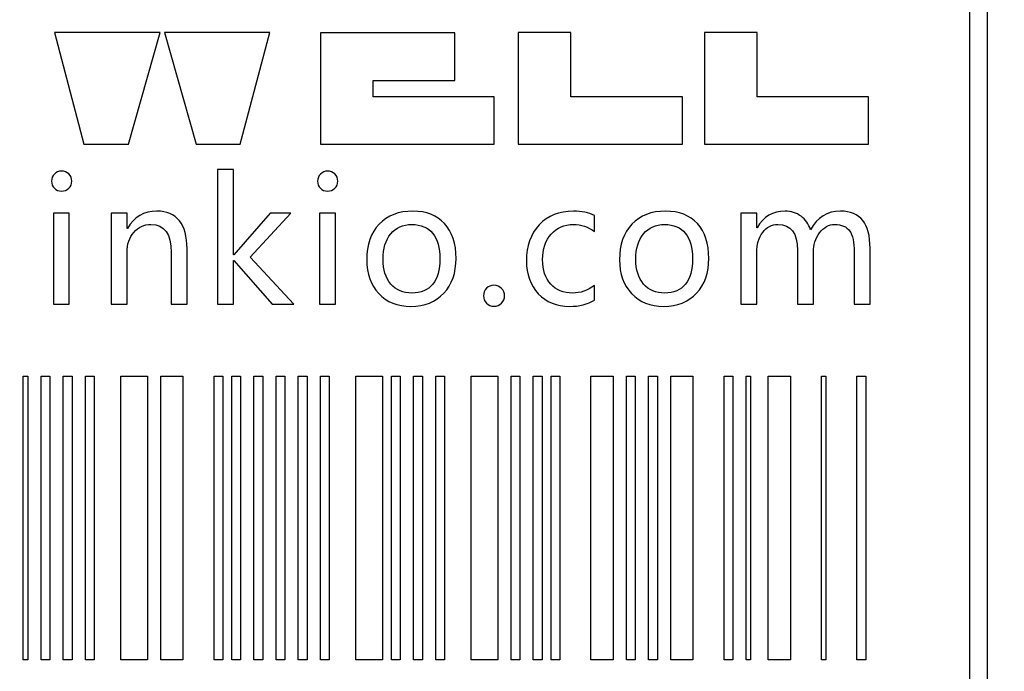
# Model space of a CAD drawing. Header units: millimetres. Extents: x -1114 to 1396, y -630 to 631.
# Tile 260 of 656: x -937.55 to -929.46, y 546.2 to 551.56. Entities that reach past the tile are written whole.
import ezdxf

# ---------------------------------------------------------------- set-up
doc = ezdxf.new("R2010")
doc.units = ezdxf.units.MM
doc.header["$MEASUREMENT"] = 0

msp = doc.modelspace()

# ---------------------------------------------------------------- linework, layer by layer
at = {"lineweight": 18}
msp.add_open_spline([(1038.9843, -629.7647), (1038.9843, -629.7647), (-1111.4882, -629.7647), (-1111.4882, -629.7647), (-1111.4882, -629.7647), (-1111.4882, -629.7647), (-1111.4882, 630.7883), (-1111.4882, 630.7883), (-1111.4882, 630.7883), (-1111.4882, 630.7883), (1038.9843, 630.7883), (1038.9843, 630.7883)], degree=3, knots=[0, 0, 0, 0, 0.333333, 0.333333, 0.333333, 0.333333, 0.666667, 0.666667, 0.666667, 0.666667, 1, 1, 1, 1], dxfattribs=at)
for points, knots in [([(-929.6562, 544.5556), (-929.6562, 544.5556), (-929.7447, 544.6286), (-929.7447, 544.6286), (-929.7447, 544.6286), (-929.7447, 544.6286), (-929.7447, 554.6449), (-929.7447, 554.6449), (-929.7447, 554.6449), (-929.7447, 554.6449), (-929.597, 554.6449), (-929.597, 554.6449), (-929.597, 554.6449), (-929.597, 554.6449), (-929.597, 544.6286), (-929.597, 544.6286), (-929.597, 544.6286), (-929.597, 544.6286), (-929.6562, 544.5556), (-929.6562, 544.5556)], [0, 0, 0, 0, 0.2, 0.2, 0.2, 0.2, 0.4, 0.4, 0.4, 0.4, 0.6, 0.6, 0.6, 0.6, 0.8, 0.8, 0.8, 0.8, 1, 1, 1, 1]), ([(-937.2852, 550.2288), (-937.2852, 550.2524), (-937.2774, 550.272), (-937.2617, 550.288), (-937.2617, 550.288), (-937.246, 550.3041), (-937.2263, 550.3119), (-937.2031, 550.3119), (-937.2031, 550.3119), (-937.1796, 550.3119), (-937.1599, 550.3041), (-937.1436, 550.2884), (-937.1436, 550.2884), (-937.1272, 550.2726), (-937.1193, 550.2527), (-937.1193, 550.2288), (-937.1193, 550.2288), (-937.1193, 550.2055), (-937.1272, 550.1859), (-937.1436, 550.1705), (-937.1436, 550.1705), (-937.1599, 550.1548), (-937.1796, 550.147), (-937.2031, 550.147), (-937.2031, 550.147), (-937.2267, 550.147), (-937.2464, 550.1548), (-937.262, 550.1705), (-937.262, 550.1705), (-937.2774, 550.1859), (-937.2852, 550.2055), (-937.2852, 550.2288)], [0, 0, 0, 0, 0.125, 0.125, 0.125, 0.125, 0.25, 0.25, 0.25, 0.25, 0.375, 0.375, 0.375, 0.375, 0.5, 0.5, 0.5, 0.5, 0.625, 0.625, 0.625, 0.625, 0.75, 0.75, 0.75, 0.75, 0.875, 0.875, 0.875, 0.875, 1, 1, 1, 1]), ([(-935.2945, 549.2178), (-935.2945, 549.2178), (-935.4725, 549.2178), (-935.4725, 549.2178), (-935.4725, 549.2178), (-935.4725, 549.2178), (-935.7881, 549.5782), (-935.7881, 549.5782), (-935.7881, 549.5782), (-935.7881, 549.5782), (-935.7907, 549.5782), (-935.7907, 549.5782), (-935.7907, 549.5782), (-935.7907, 549.5782), (-935.7907, 549.2178), (-935.7907, 549.2178), (-935.7907, 549.2178), (-935.7907, 549.2178), (-935.9216, 549.2178), (-935.9216, 549.2178), (-935.9216, 549.2178), (-935.9216, 549.2178), (-935.9216, 550.3242), (-935.9216, 550.3242), (-935.9216, 550.3242), (-935.9216, 550.3242), (-935.7907, 550.3242), (-935.7907, 550.3242), (-935.7907, 550.3242), (-935.7907, 550.3242), (-935.7907, 549.6227), (-935.7907, 549.6227), (-935.7907, 549.6227), (-935.7907, 549.6227), (-935.7881, 549.6227), (-935.7881, 549.6227), (-935.7881, 549.6227), (-935.7881, 549.6227), (-935.4886, 549.9654), (-935.4886, 549.9654), (-935.4886, 549.9654), (-935.4886, 549.9654), (-935.3203, 549.9654), (-935.3203, 549.9654), (-935.3203, 549.9654), (-935.3203, 549.9654), (-935.6542, 549.6056), (-935.6542, 549.6056), (-935.6542, 549.6056), (-935.6542, 549.6056), (-935.2945, 549.2178), (-935.2945, 549.2178)], [0, 0, 0, 0, 0.076923, 0.076923, 0.076923, 0.076923, 0.153846, 0.153846, 0.153846, 0.153846, 0.230769, 0.230769, 0.230769, 0.230769, 0.307692, 0.307692, 0.307692, 0.307692, 0.384615, 0.384615, 0.384615, 0.384615, 0.461538, 0.461538, 0.461538, 0.461538, 0.538462, 0.538462, 0.538462, 0.538462, 0.615385, 0.615385, 0.615385, 0.615385, 0.692308, 0.692308, 0.692308, 0.692308, 0.769231, 0.769231, 0.769231, 0.769231, 0.846154, 0.846154, 0.846154, 0.846154, 0.923077, 0.923077, 0.923077, 0.923077, 1, 1, 1, 1]), ([(-935.0996, 550.2288), (-935.0996, 550.2524), (-935.0918, 550.272), (-935.076, 550.288), (-935.076, 550.288), (-935.0604, 550.3041), (-935.0411, 550.3119), (-935.0179, 550.3119), (-935.0179, 550.3119), (-934.9943, 550.3119), (-934.9742, 550.3041), (-934.9579, 550.2884), (-934.9579, 550.2884), (-934.9416, 550.2726), (-934.9337, 550.2527), (-934.9337, 550.2288), (-934.9337, 550.2288), (-934.9337, 550.2055), (-934.9416, 550.1859), (-934.9579, 550.1705), (-934.9579, 550.1705), (-934.9742, 550.1548), (-934.9943, 550.147), (-935.0179, 550.147), (-935.0179, 550.147), (-935.0414, 550.147), (-935.061, 550.1548), (-935.0764, 550.1705), (-935.0764, 550.1705), (-935.0921, 550.1859), (-935.0996, 550.2055), (-935.0996, 550.2288)], [0, 0, 0, 0, 0.125, 0.125, 0.125, 0.125, 0.25, 0.25, 0.25, 0.25, 0.375, 0.375, 0.375, 0.375, 0.5, 0.5, 0.5, 0.5, 0.625, 0.625, 0.625, 0.625, 0.75, 0.75, 0.75, 0.75, 0.875, 0.875, 0.875, 0.875, 1, 1, 1, 1]), ([(-937.2699, 549.9653), (-937.2699, 549.9653), (-937.1393, 549.9653), (-937.1393, 549.9653), (-937.1393, 549.9653), (-937.1393, 549.9653), (-937.1393, 549.2176), (-937.1393, 549.2176), (-937.1393, 549.2176), (-937.1393, 549.2176), (-937.2699, 549.2176), (-937.2699, 549.2176), (-937.2699, 549.2176), (-937.2699, 549.2176), (-937.2699, 549.9653), (-937.2699, 549.9653)], [0, 0, 0, 0, 0.25, 0.25, 0.25, 0.25, 0.5, 0.5, 0.5, 0.5, 0.75, 0.75, 0.75, 0.75, 1, 1, 1, 1]), ([(-936.1721, 549.2178), (-936.1721, 549.2178), (-936.3021, 549.2178), (-936.3021, 549.2178), (-936.3021, 549.2178), (-936.3021, 549.2178), (-936.3021, 549.6429), (-936.3021, 549.6429), (-936.3021, 549.6429), (-936.3021, 549.7965), (-936.3574, 549.8734), (-936.4683, 549.8734), (-936.4683, 549.8734), (-936.5256, 549.8734), (-936.5727, 549.8518), (-936.6097, 549.8086), (-936.6097, 549.8086), (-936.6467, 549.7654), (-936.665, 549.7104), (-936.665, 549.6443), (-936.665, 549.6443), (-936.665, 549.6443), (-936.665, 549.2178), (-936.665, 549.2178), (-936.665, 549.2178), (-936.665, 549.2178), (-936.7957, 549.2178), (-936.7957, 549.2178), (-936.7957, 549.2178), (-936.7957, 549.2178), (-936.7957, 549.9654), (-936.7957, 549.9654), (-936.7957, 549.9654), (-936.7957, 549.9654), (-936.665, 549.9654), (-936.665, 549.9654), (-936.665, 549.9654), (-936.665, 549.9654), (-936.665, 549.8417), (-936.665, 549.8417), (-936.665, 549.8417), (-936.665, 549.8417), (-936.6624, 549.8417), (-936.6624, 549.8417), (-936.6624, 549.8417), (-936.6068, 549.9356), (-936.5262, 549.9827), (-936.4202, 549.9827), (-936.4202, 549.9827), (-936.339, 549.9827), (-936.2778, 549.9566), (-936.2352, 549.9042), (-936.2352, 549.9042), (-936.193, 549.8515), (-936.1721, 549.7753), (-936.1721, 549.6748), (-936.1721, 549.6748), (-936.1721, 549.6748), (-936.1721, 549.2178), (-936.1721, 549.2178)], [0, 0, 0, 0, 0.066667, 0.066667, 0.066667, 0.066667, 0.133333, 0.133333, 0.133333, 0.133333, 0.2, 0.2, 0.2, 0.2, 0.266667, 0.266667, 0.266667, 0.266667, 0.333333, 0.333333, 0.333333, 0.333333, 0.4, 0.4, 0.4, 0.4, 0.466667, 0.466667, 0.466667, 0.466667, 0.533333, 0.533333, 0.533333, 0.533333, 0.6, 0.6, 0.6, 0.6, 0.666667, 0.666667, 0.666667, 0.666667, 0.733333, 0.733333, 0.733333, 0.733333, 0.8, 0.8, 0.8, 0.8, 0.866667, 0.866667, 0.866667, 0.866667, 0.933333, 0.933333, 0.933333, 0.933333, 1, 1, 1, 1]), ([(-935.0843, 549.9653), (-935.0843, 549.9653), (-934.9536, 549.9653), (-934.9536, 549.9653), (-934.9536, 549.9653), (-934.9536, 549.9653), (-934.9536, 549.2176), (-934.9536, 549.2176), (-934.9536, 549.2176), (-934.9536, 549.2176), (-935.0843, 549.2176), (-935.0843, 549.2176), (-935.0843, 549.2176), (-935.0843, 549.2176), (-935.0843, 549.9653), (-935.0843, 549.9653)], [0, 0, 0, 0, 0.25, 0.25, 0.25, 0.25, 0.5, 0.5, 0.5, 0.5, 0.75, 0.75, 0.75, 0.75, 1, 1, 1, 1]), ([(-934.6961, 549.5836), (-934.6961, 549.707), (-934.6621, 549.8045), (-934.594, 549.8758), (-934.594, 549.8758), (-934.5259, 549.9472), (-934.4336, 549.9829), (-934.317, 549.9829), (-934.317, 549.9829), (-934.2064, 549.9829), (-934.1197, 549.9485), (-934.0568, 549.8801), (-934.0568, 549.8801), (-933.9939, 549.8111), (-933.9626, 549.7161), (-933.9626, 549.5947), (-933.9626, 549.5947), (-933.9626, 549.4768), (-933.9959, 549.3816), (-934.0631, 549.3093), (-934.0631, 549.3093), (-934.1301, 549.2365), (-934.2201, 549.2002), (-934.3331, 549.2002), (-934.3331, 549.2002), (-934.4434, 549.2002), (-934.5315, 549.2356), (-934.5972, 549.3057), (-934.5972, 549.3057), (-934.663, 549.376), (-934.6961, 549.4687), (-934.6961, 549.5836)], [0, 0, 0, 0, 0.125, 0.125, 0.125, 0.125, 0.25, 0.25, 0.25, 0.25, 0.375, 0.375, 0.375, 0.375, 0.5, 0.5, 0.5, 0.5, 0.625, 0.625, 0.625, 0.625, 0.75, 0.75, 0.75, 0.75, 0.875, 0.875, 0.875, 0.875, 1, 1, 1, 1]), ([(-932.826, 549.2516), (-932.8823, 549.2176), (-932.9503, 549.2002), (-933.0302, 549.2002), (-933.0302, 549.2002), (-933.1367, 549.2002), (-933.2224, 549.2349), (-933.2875, 549.3044), (-933.2875, 549.3044), (-933.3524, 549.3738), (-933.3848, 549.4634), (-933.3848, 549.5741), (-933.3848, 549.5741), (-933.3848, 549.6965), (-933.3501, 549.7954), (-933.28, 549.8703), (-933.28, 549.8703), (-933.2096, 549.9452), (-933.116, 549.9829), (-932.9989, 549.9829), (-932.9989, 549.9829), (-932.931, 549.9829), (-932.8734, 549.9709), (-932.8253, 549.9465), (-932.8253, 549.9465), (-932.8253, 549.9465), (-932.8253, 549.8153), (-932.8253, 549.8153), (-932.8253, 549.8153), (-932.8774, 549.8539), (-932.935, 549.8732), (-932.9989, 549.8732), (-932.9989, 549.8732), (-933.0735, 549.8732), (-933.1343, 549.8471), (-933.1811, 549.7947), (-933.1811, 549.7947), (-933.228, 549.7423), (-933.2515, 549.6723), (-933.2515, 549.5849), (-933.2515, 549.5849), (-933.2515, 549.4987), (-933.2293, 549.4314), (-933.1851, 549.3829), (-933.1851, 549.3829), (-933.1409, 549.3338), (-933.0813, 549.3095), (-933.006, 549.3095), (-933.006, 549.3095), (-932.9425, 549.3095), (-932.8823, 549.3309), (-932.826, 549.3734), (-932.826, 549.3734), (-932.826, 549.3734), (-932.826, 549.2516), (-932.826, 549.2516)], [0, 0, 0, 0, 0.071429, 0.071429, 0.071429, 0.071429, 0.142857, 0.142857, 0.142857, 0.142857, 0.214286, 0.214286, 0.214286, 0.214286, 0.285714, 0.285714, 0.285714, 0.285714, 0.357143, 0.357143, 0.357143, 0.357143, 0.428571, 0.428571, 0.428571, 0.428571, 0.5, 0.5, 0.5, 0.5, 0.571429, 0.571429, 0.571429, 0.571429, 0.642857, 0.642857, 0.642857, 0.642857, 0.714286, 0.714286, 0.714286, 0.714286, 0.785714, 0.785714, 0.785714, 0.785714, 0.857143, 0.857143, 0.857143, 0.857143, 0.928571, 0.928571, 0.928571, 0.928571, 1, 1, 1, 1]), ([(-932.6201, 549.5836), (-932.6201, 549.707), (-932.586, 549.8045), (-932.5179, 549.8758), (-932.5179, 549.8758), (-932.4498, 549.9472), (-932.3575, 549.9829), (-932.241, 549.9829), (-932.241, 549.9829), (-932.1304, 549.9829), (-932.0436, 549.9485), (-931.9808, 549.8801), (-931.9808, 549.8801), (-931.9179, 549.8111), (-931.8865, 549.7161), (-931.8865, 549.5947), (-931.8865, 549.5947), (-931.8865, 549.4768), (-931.9199, 549.3816), (-931.987, 549.3093), (-931.987, 549.3093), (-932.0541, 549.2365), (-932.1441, 549.2002), (-932.257, 549.2002), (-932.257, 549.2002), (-932.3673, 549.2002), (-932.4554, 549.2356), (-932.5212, 549.3057), (-932.5212, 549.3057), (-932.587, 549.376), (-932.6201, 549.4687), (-932.6201, 549.5836)], [0, 0, 0, 0, 0.125, 0.125, 0.125, 0.125, 0.25, 0.25, 0.25, 0.25, 0.375, 0.375, 0.375, 0.375, 0.5, 0.5, 0.5, 0.5, 0.625, 0.625, 0.625, 0.625, 0.75, 0.75, 0.75, 0.75, 0.875, 0.875, 0.875, 0.875, 1, 1, 1, 1]), ([(-930.5618, 549.2178), (-930.5618, 549.2178), (-930.6924, 549.2178), (-930.6924, 549.2178), (-930.6924, 549.2178), (-930.6924, 549.2178), (-930.6924, 549.6472), (-930.6924, 549.6472), (-930.6924, 549.6472), (-930.6924, 549.7281), (-930.7048, 549.786), (-930.73, 549.8211), (-930.73, 549.8211), (-930.7546, 549.8557), (-930.7959, 549.8734), (-930.8527, 549.8734), (-930.8527, 549.8734), (-930.9009, 549.8734), (-930.9418, 549.8509), (-930.9762, 549.805), (-930.9762, 549.805), (-931.0102, 549.7599), (-931.0276, 549.7058), (-931.0276, 549.6436), (-931.0276, 549.6436), (-931.0276, 549.6436), (-931.0276, 549.2178), (-931.0276, 549.2178), (-931.0276, 549.2178), (-931.0276, 549.2178), (-931.1582, 549.2178), (-931.1582, 549.2178), (-931.1582, 549.2178), (-931.1582, 549.2178), (-931.1582, 549.6607), (-931.1582, 549.6607), (-931.1582, 549.6607), (-931.1582, 549.8024), (-931.2122, 549.8734), (-931.3202, 549.8734), (-931.3202, 549.8734), (-931.3699, 549.8734), (-931.4112, 549.8518), (-931.444, 549.8086), (-931.444, 549.8086), (-931.4767, 549.7654), (-931.4931, 549.7101), (-931.4931, 549.6429), (-931.4931, 549.6429), (-931.4931, 549.6429), (-931.4931, 549.2178), (-931.4931, 549.2178), (-931.4931, 549.2178), (-931.4931, 549.2178), (-931.6236, 549.2178), (-931.6236, 549.2178), (-931.6236, 549.2178), (-931.6236, 549.2178), (-931.6236, 549.9654), (-931.6236, 549.9654), (-931.6236, 549.9654), (-931.6236, 549.9654), (-931.4931, 549.9654), (-931.4931, 549.9654), (-931.4931, 549.9654), (-931.4931, 549.9654), (-931.4931, 549.8469), (-931.4931, 549.8469), (-931.4931, 549.8469), (-931.4931, 549.8469), (-931.4901, 549.8469), (-931.4901, 549.8469), (-931.4901, 549.8469), (-931.4378, 549.9375), (-931.3611, 549.9827), (-931.26, 549.9827), (-931.26, 549.9827), (-931.2109, 549.9827), (-931.1674, 549.969), (-931.1293, 549.9415), (-931.1293, 549.9415), (-931.0918, 549.914), (-931.0655, 549.877), (-931.0508, 549.8302), (-931.0508, 549.8302), (-930.9962, 549.932), (-930.9144, 549.9827), (-930.8053, 549.9827), (-930.8053, 549.9827), (-930.6429, 549.9827), (-930.5618, 549.8816), (-930.5618, 549.6787), (-930.5618, 549.6787), (-930.5618, 549.6787), (-930.5618, 549.2178), (-930.5618, 549.2178)], [0, 0, 0, 0, 0.041667, 0.041667, 0.041667, 0.041667, 0.083333, 0.083333, 0.083333, 0.083333, 0.125, 0.125, 0.125, 0.125, 0.166667, 0.166667, 0.166667, 0.166667, 0.208333, 0.208333, 0.208333, 0.208333, 0.25, 0.25, 0.25, 0.25, 0.291667, 0.291667, 0.291667, 0.291667, 0.333333, 0.333333, 0.333333, 0.333333, 0.375, 0.375, 0.375, 0.375, 0.416667, 0.416667, 0.416667, 0.416667, 0.458333, 0.458333, 0.458333, 0.458333, 0.5, 0.5, 0.5, 0.5, 0.541667, 0.541667, 0.541667, 0.541667, 0.583333, 0.583333, 0.583333, 0.583333, 0.625, 0.625, 0.625, 0.625, 0.666667, 0.666667, 0.666667, 0.666667, 0.708333, 0.708333, 0.708333, 0.708333, 0.75, 0.75, 0.75, 0.75, 0.791667, 0.791667, 0.791667, 0.791667, 0.833333, 0.833333, 0.833333, 0.833333, 0.875, 0.875, 0.875, 0.875, 0.916667, 0.916667, 0.916667, 0.916667, 0.958333, 0.958333, 0.958333, 0.958333, 1, 1, 1, 1]), ([(-934.5625, 549.5875), (-934.5625, 549.5013), (-934.5413, 549.4336), (-934.4984, 549.3842), (-934.4984, 549.3842), (-934.4552, 549.3344), (-934.3976, 549.3095), (-934.3252, 549.3095), (-934.3252, 549.3095), (-934.2506, 549.3095), (-934.1936, 549.3341), (-934.1544, 549.3826), (-934.1544, 549.3826), (-934.1154, 549.4306), (-934.0957, 549.5004), (-934.0957, 549.5907), (-934.0957, 549.5907), (-934.0957, 549.6821), (-934.1154, 549.7515), (-934.1544, 549.8006), (-934.1544, 549.8006), (-934.1936, 549.849), (-934.2506, 549.8735), (-934.3252, 549.8735), (-934.3252, 549.8735), (-934.3986, 549.8735), (-934.4565, 549.8477), (-934.4991, 549.797), (-934.4991, 549.797), (-934.5416, 549.7459), (-934.5625, 549.6762), (-934.5625, 549.5875)], [0, 0, 0, 0, 0.125, 0.125, 0.125, 0.125, 0.25, 0.25, 0.25, 0.25, 0.375, 0.375, 0.375, 0.375, 0.5, 0.5, 0.5, 0.5, 0.625, 0.625, 0.625, 0.625, 0.75, 0.75, 0.75, 0.75, 0.875, 0.875, 0.875, 0.875, 1, 1, 1, 1]), ([(-932.4865, 549.5875), (-932.4865, 549.5013), (-932.4652, 549.4336), (-932.4224, 549.3842), (-932.4224, 549.3842), (-932.3791, 549.3344), (-932.3215, 549.3095), (-932.2492, 549.3095), (-932.2492, 549.3095), (-932.1745, 549.3095), (-932.1175, 549.3341), (-932.0783, 549.3826), (-932.0783, 549.3826), (-932.0393, 549.4306), (-932.0197, 549.5004), (-932.0197, 549.5907), (-932.0197, 549.5907), (-932.0197, 549.6821), (-932.0393, 549.7515), (-932.0783, 549.8006), (-932.0783, 549.8006), (-932.1175, 549.849), (-932.1745, 549.8735), (-932.2492, 549.8735), (-932.2492, 549.8735), (-932.3225, 549.8735), (-932.3804, 549.8477), (-932.423, 549.797), (-932.423, 549.797), (-932.4655, 549.7459), (-932.4865, 549.6762), (-932.4865, 549.5875)], [0, 0, 0, 0, 0.125, 0.125, 0.125, 0.125, 0.25, 0.25, 0.25, 0.25, 0.375, 0.375, 0.375, 0.375, 0.5, 0.5, 0.5, 0.5, 0.625, 0.625, 0.625, 0.625, 0.75, 0.75, 0.75, 0.75, 0.875, 0.875, 0.875, 0.875, 1, 1, 1, 1]), ([(-933.7372, 549.2875), (-933.7372, 549.3117), (-933.729, 549.3323), (-933.7127, 549.349), (-933.7127, 549.349), (-933.6963, 549.3657), (-933.6757, 549.3739), (-933.6511, 549.3739), (-933.6511, 549.3739), (-933.6262, 549.3739), (-933.6056, 549.3653), (-933.5889, 549.3486), (-933.5889, 549.3486), (-933.5726, 549.3316), (-933.5643, 549.3113), (-933.5643, 549.2875), (-933.5643, 549.2875), (-933.5643, 549.2642), (-933.5726, 549.2439), (-933.5889, 549.2269), (-933.5889, 549.2269), (-933.6056, 549.2102), (-933.6266, 549.2016), (-933.6517, 549.2016), (-933.6517, 549.2016), (-933.6759, 549.2016), (-933.6966, 549.2102), (-933.713, 549.2269), (-933.713, 549.2269), (-933.7293, 549.2439), (-933.7372, 549.2642), (-933.7372, 549.2875)], [0, 0, 0, 0, 0.125, 0.125, 0.125, 0.125, 0.25, 0.25, 0.25, 0.25, 0.375, 0.375, 0.375, 0.375, 0.5, 0.5, 0.5, 0.5, 0.625, 0.625, 0.625, 0.625, 0.75, 0.75, 0.75, 0.75, 0.875, 0.875, 0.875, 0.875, 1, 1, 1, 1]), ([(-937.517, 546.2959), (-937.517, 546.2959), (-937.4804, 546.2959), (-937.4804, 546.2959), (-937.4804, 546.2959), (-937.4804, 546.2959), (-937.4804, 548.6271), (-937.4804, 548.6271), (-937.4804, 548.6271), (-937.4804, 548.6271), (-937.517, 548.6271), (-937.517, 548.6271), (-937.517, 548.6271), (-937.517, 548.6271), (-937.517, 546.2959), (-937.517, 546.2959)], [0, 0, 0, 0, 0.25, 0.25, 0.25, 0.25, 0.5, 0.5, 0.5, 0.5, 0.75, 0.75, 0.75, 0.75, 1, 1, 1, 1]), ([(-937.3711, 546.2959), (-937.3711, 546.2959), (-937.2984, 546.2959), (-937.2984, 546.2959), (-937.2984, 546.2959), (-937.2984, 546.2959), (-937.2984, 548.6271), (-937.2984, 548.6271), (-937.2984, 548.6271), (-937.2984, 548.6271), (-937.3711, 548.6271), (-937.3711, 548.6271), (-937.3711, 548.6271), (-937.3711, 548.6271), (-937.3711, 546.2959), (-937.3711, 546.2959)], [0, 0, 0, 0, 0.25, 0.25, 0.25, 0.25, 0.5, 0.5, 0.5, 0.5, 0.75, 0.75, 0.75, 0.75, 1, 1, 1, 1]), ([(-937.189, 546.2959), (-937.189, 546.2959), (-937.1164, 546.2959), (-937.1164, 546.2959), (-937.1164, 546.2959), (-937.1164, 546.2959), (-937.1164, 548.6271), (-937.1164, 548.6271), (-937.1164, 548.6271), (-937.1164, 548.6271), (-937.189, 548.6271), (-937.189, 548.6271), (-937.189, 548.6271), (-937.189, 548.6271), (-937.189, 546.2959), (-937.189, 546.2959)], [0, 0, 0, 0, 0.25, 0.25, 0.25, 0.25, 0.5, 0.5, 0.5, 0.5, 0.75, 0.75, 0.75, 0.75, 1, 1, 1, 1]), ([(-937.0071, 546.2959), (-937.0071, 546.2959), (-936.9344, 546.2959), (-936.9344, 546.2959), (-936.9344, 546.2959), (-936.9344, 546.2959), (-936.9344, 548.6271), (-936.9344, 548.6271), (-936.9344, 548.6271), (-936.9344, 548.6271), (-937.0071, 548.6271), (-937.0071, 548.6271), (-937.0071, 548.6271), (-937.0071, 548.6271), (-937.0071, 546.2959), (-937.0071, 546.2959)], [0, 0, 0, 0, 0.25, 0.25, 0.25, 0.25, 0.5, 0.5, 0.5, 0.5, 0.75, 0.75, 0.75, 0.75, 1, 1, 1, 1]), ([(-936.7157, 546.2959), (-936.7157, 546.2959), (-936.4971, 546.2959), (-936.4971, 546.2959), (-936.4971, 546.2959), (-936.4971, 546.2959), (-936.4971, 548.6271), (-936.4971, 548.6271), (-936.4971, 548.6271), (-936.4971, 548.6271), (-936.7157, 548.6271), (-936.7157, 548.6271), (-936.7157, 548.6271), (-936.7157, 548.6271), (-936.7157, 546.2959), (-936.7157, 546.2959)], [0, 0, 0, 0, 0.25, 0.25, 0.25, 0.25, 0.5, 0.5, 0.5, 0.5, 0.75, 0.75, 0.75, 0.75, 1, 1, 1, 1]), ([(-936.3877, 546.2959), (-936.3877, 546.2959), (-936.2057, 546.2959), (-936.2057, 546.2959), (-936.2057, 546.2959), (-936.2057, 546.2959), (-936.2057, 548.6271), (-936.2057, 548.6271), (-936.2057, 548.6271), (-936.2057, 548.6271), (-936.3877, 548.6271), (-936.3877, 548.6271), (-936.3877, 548.6271), (-936.3877, 548.6271), (-936.3877, 546.2959), (-936.3877, 546.2959)], [0, 0, 0, 0, 0.25, 0.25, 0.25, 0.25, 0.5, 0.5, 0.5, 0.5, 0.75, 0.75, 0.75, 0.75, 1, 1, 1, 1]), ([(-935.9508, 546.2959), (-935.9508, 546.2959), (-935.8777, 546.2959), (-935.8777, 546.2959), (-935.8777, 546.2959), (-935.8777, 546.2959), (-935.8777, 548.6271), (-935.8777, 548.6271), (-935.8777, 548.6271), (-935.8777, 548.6271), (-935.9508, 548.6271), (-935.9508, 548.6271), (-935.9508, 548.6271), (-935.9508, 548.6271), (-935.9508, 546.2959), (-935.9508, 546.2959)], [0, 0, 0, 0, 0.25, 0.25, 0.25, 0.25, 0.5, 0.5, 0.5, 0.5, 0.75, 0.75, 0.75, 0.75, 1, 1, 1, 1]), ([(-935.8051, 546.2959), (-935.8051, 546.2959), (-935.7324, 546.2959), (-935.7324, 546.2959), (-935.7324, 546.2959), (-935.7324, 546.2959), (-935.7324, 548.6271), (-935.7324, 548.6271), (-935.7324, 548.6271), (-935.7324, 548.6271), (-935.8051, 548.6271), (-935.8051, 548.6271), (-935.8051, 548.6271), (-935.8051, 548.6271), (-935.8051, 546.2959), (-935.8051, 546.2959)], [0, 0, 0, 0, 0.25, 0.25, 0.25, 0.25, 0.5, 0.5, 0.5, 0.5, 0.75, 0.75, 0.75, 0.75, 1, 1, 1, 1]), ([(-935.623, 546.2959), (-935.623, 546.2959), (-935.5501, 546.2959), (-935.5501, 546.2959), (-935.5501, 546.2959), (-935.5501, 546.2959), (-935.5501, 548.6271), (-935.5501, 548.6271), (-935.5501, 548.6271), (-935.5501, 548.6271), (-935.623, 548.6271), (-935.623, 548.6271), (-935.623, 548.6271), (-935.623, 548.6271), (-935.623, 546.2959), (-935.623, 546.2959)], [0, 0, 0, 0, 0.25, 0.25, 0.25, 0.25, 0.5, 0.5, 0.5, 0.5, 0.75, 0.75, 0.75, 0.75, 1, 1, 1, 1]), ([(-935.4407, 546.2959), (-935.4407, 546.2959), (-935.368, 546.2959), (-935.368, 546.2959), (-935.368, 546.2959), (-935.368, 546.2959), (-935.368, 548.6271), (-935.368, 548.6271), (-935.368, 548.6271), (-935.368, 548.6271), (-935.4407, 548.6271), (-935.4407, 548.6271), (-935.4407, 548.6271), (-935.4407, 548.6271), (-935.4407, 546.2959), (-935.4407, 546.2959)], [0, 0, 0, 0, 0.25, 0.25, 0.25, 0.25, 0.5, 0.5, 0.5, 0.5, 0.75, 0.75, 0.75, 0.75, 1, 1, 1, 1]), ([(-935.2584, 546.2959), (-935.2584, 546.2959), (-935.1857, 546.2959), (-935.1857, 546.2959), (-935.1857, 546.2959), (-935.1857, 546.2959), (-935.1857, 548.6271), (-935.1857, 548.6271), (-935.1857, 548.6271), (-935.1857, 548.6271), (-935.2584, 548.6271), (-935.2584, 548.6271), (-935.2584, 548.6271), (-935.2584, 548.6271), (-935.2584, 546.2959), (-935.2584, 546.2959)], [0, 0, 0, 0, 0.25, 0.25, 0.25, 0.25, 0.5, 0.5, 0.5, 0.5, 0.75, 0.75, 0.75, 0.75, 1, 1, 1, 1]), ([(-935.0768, 546.2959), (-935.0768, 546.2959), (-935.0037, 546.2959), (-935.0037, 546.2959), (-935.0037, 546.2959), (-935.0037, 546.2959), (-935.0037, 548.6271), (-935.0037, 548.6271), (-935.0037, 548.6271), (-935.0037, 548.6271), (-935.0768, 548.6271), (-935.0768, 548.6271), (-935.0768, 548.6271), (-935.0768, 548.6271), (-935.0768, 546.2959), (-935.0768, 546.2959)], [0, 0, 0, 0, 0.25, 0.25, 0.25, 0.25, 0.5, 0.5, 0.5, 0.5, 0.75, 0.75, 0.75, 0.75, 1, 1, 1, 1]), ([(-934.785, 546.2959), (-934.785, 546.2959), (-934.5664, 546.2959), (-934.5664, 546.2959), (-934.5664, 546.2959), (-934.5664, 546.2959), (-934.5664, 548.6271), (-934.5664, 548.6271), (-934.5664, 548.6271), (-934.5664, 548.6271), (-934.785, 548.6271), (-934.785, 548.6271), (-934.785, 548.6271), (-934.785, 548.6271), (-934.785, 546.2959), (-934.785, 546.2959)], [0, 0, 0, 0, 0.25, 0.25, 0.25, 0.25, 0.5, 0.5, 0.5, 0.5, 0.75, 0.75, 0.75, 0.75, 1, 1, 1, 1]), ([(-934.4938, 546.2959), (-934.4938, 546.2959), (-934.421, 546.2959), (-934.421, 546.2959), (-934.421, 546.2959), (-934.421, 546.2959), (-934.421, 548.6271), (-934.421, 548.6271), (-934.421, 548.6271), (-934.421, 548.6271), (-934.4938, 548.6271), (-934.4938, 548.6271), (-934.4938, 548.6271), (-934.4938, 548.6271), (-934.4938, 546.2959), (-934.4938, 546.2959)], [0, 0, 0, 0, 0.25, 0.25, 0.25, 0.25, 0.5, 0.5, 0.5, 0.5, 0.75, 0.75, 0.75, 0.75, 1, 1, 1, 1]), ([(-934.3117, 546.2959), (-934.3117, 546.2959), (-934.2391, 546.2959), (-934.2391, 546.2959), (-934.2391, 546.2959), (-934.2391, 546.2959), (-934.2391, 548.6271), (-934.2391, 548.6271), (-934.2391, 548.6271), (-934.2391, 548.6271), (-934.3117, 548.6271), (-934.3117, 548.6271), (-934.3117, 548.6271), (-934.3117, 548.6271), (-934.3117, 546.2959), (-934.3117, 546.2959)], [0, 0, 0, 0, 0.25, 0.25, 0.25, 0.25, 0.5, 0.5, 0.5, 0.5, 0.75, 0.75, 0.75, 0.75, 1, 1, 1, 1]), ([(-934.1294, 546.2959), (-934.1294, 546.2959), (-934.0567, 546.2959), (-934.0567, 546.2959), (-934.0567, 546.2959), (-934.0567, 546.2959), (-934.0567, 548.6271), (-934.0567, 548.6271), (-934.0567, 548.6271), (-934.0567, 548.6271), (-934.1294, 548.6271), (-934.1294, 548.6271), (-934.1294, 548.6271), (-934.1294, 548.6271), (-934.1294, 546.2959), (-934.1294, 546.2959)], [0, 0, 0, 0, 0.25, 0.25, 0.25, 0.25, 0.5, 0.5, 0.5, 0.5, 0.75, 0.75, 0.75, 0.75, 1, 1, 1, 1]), ([(-933.838, 546.2959), (-933.838, 546.2959), (-933.6194, 546.2959), (-933.6194, 546.2959), (-933.6194, 546.2959), (-933.6194, 546.2959), (-933.6194, 548.6271), (-933.6194, 548.6271), (-933.6194, 548.6271), (-933.6194, 548.6271), (-933.838, 548.6271), (-933.838, 548.6271), (-933.838, 548.6271), (-933.838, 548.6271), (-933.838, 546.2959), (-933.838, 546.2959)], [0, 0, 0, 0, 0.25, 0.25, 0.25, 0.25, 0.5, 0.5, 0.5, 0.5, 0.75, 0.75, 0.75, 0.75, 1, 1, 1, 1]), ([(-933.5104, 546.2959), (-933.5104, 546.2959), (-933.4378, 546.2959), (-933.4378, 546.2959), (-933.4378, 546.2959), (-933.4378, 546.2959), (-933.4378, 548.6271), (-933.4378, 548.6271), (-933.4378, 548.6271), (-933.4378, 548.6271), (-933.5104, 548.6271), (-933.5104, 548.6271), (-933.5104, 548.6271), (-933.5104, 548.6271), (-933.5104, 546.2959), (-933.5104, 546.2959)], [0, 0, 0, 0, 0.25, 0.25, 0.25, 0.25, 0.5, 0.5, 0.5, 0.5, 0.75, 0.75, 0.75, 0.75, 1, 1, 1, 1]), ([(-933.3284, 546.2959), (-933.3284, 546.2959), (-933.2557, 546.2959), (-933.2557, 546.2959), (-933.2557, 546.2959), (-933.2557, 546.2959), (-933.2557, 548.6271), (-933.2557, 548.6271), (-933.2557, 548.6271), (-933.2557, 548.6271), (-933.3284, 548.6271), (-933.3284, 548.6271), (-933.3284, 548.6271), (-933.3284, 548.6271), (-933.3284, 546.2959), (-933.3284, 546.2959)], [0, 0, 0, 0, 0.25, 0.25, 0.25, 0.25, 0.5, 0.5, 0.5, 0.5, 0.75, 0.75, 0.75, 0.75, 1, 1, 1, 1]), ([(-933.1824, 546.2959), (-933.1824, 546.2959), (-933.1097, 546.2959), (-933.1097, 546.2959), (-933.1097, 546.2959), (-933.1097, 546.2959), (-933.1097, 548.6271), (-933.1097, 548.6271), (-933.1097, 548.6271), (-933.1097, 548.6271), (-933.1824, 548.6271), (-933.1824, 548.6271), (-933.1824, 548.6271), (-933.1824, 548.6271), (-933.1824, 546.2959), (-933.1824, 546.2959)], [0, 0, 0, 0, 0.25, 0.25, 0.25, 0.25, 0.5, 0.5, 0.5, 0.5, 0.75, 0.75, 0.75, 0.75, 1, 1, 1, 1]), ([(-932.8548, 546.2959), (-932.8548, 546.2959), (-932.6724, 546.2959), (-932.6724, 546.2959), (-932.6724, 546.2959), (-932.6724, 546.2959), (-932.6724, 548.6271), (-932.6724, 548.6271), (-932.6724, 548.6271), (-932.6724, 548.6271), (-932.8548, 548.6271), (-932.8548, 548.6271), (-932.8548, 548.6271), (-932.8548, 548.6271), (-932.8548, 546.2959), (-932.8548, 546.2959)], [0, 0, 0, 0, 0.25, 0.25, 0.25, 0.25, 0.5, 0.5, 0.5, 0.5, 0.75, 0.75, 0.75, 0.75, 1, 1, 1, 1]), ([(-932.5634, 546.2959), (-932.5634, 546.2959), (-932.4905, 546.2959), (-932.4905, 546.2959), (-932.4905, 546.2959), (-932.4905, 546.2959), (-932.4905, 548.6271), (-932.4905, 548.6271), (-932.4905, 548.6271), (-932.4905, 548.6271), (-932.5634, 548.6271), (-932.5634, 548.6271), (-932.5634, 548.6271), (-932.5634, 548.6271), (-932.5634, 546.2959), (-932.5634, 546.2959)], [0, 0, 0, 0, 0.25, 0.25, 0.25, 0.25, 0.5, 0.5, 0.5, 0.5, 0.75, 0.75, 0.75, 0.75, 1, 1, 1, 1]), ([(-932.3811, 546.2959), (-932.3811, 546.2959), (-932.3084, 546.2959), (-932.3084, 546.2959), (-932.3084, 546.2959), (-932.3084, 546.2959), (-932.3084, 548.6271), (-932.3084, 548.6271), (-932.3084, 548.6271), (-932.3084, 548.6271), (-932.3811, 548.6271), (-932.3811, 548.6271), (-932.3811, 548.6271), (-932.3811, 548.6271), (-932.3811, 546.2959), (-932.3811, 546.2959)], [0, 0, 0, 0, 0.25, 0.25, 0.25, 0.25, 0.5, 0.5, 0.5, 0.5, 0.75, 0.75, 0.75, 0.75, 1, 1, 1, 1]), ([(-932.1991, 546.2959), (-932.1991, 546.2959), (-932.0171, 546.2959), (-932.0171, 546.2959), (-932.0171, 546.2959), (-932.0171, 546.2959), (-932.0171, 548.6271), (-932.0171, 548.6271), (-932.0171, 548.6271), (-932.0171, 548.6271), (-932.1991, 548.6271), (-932.1991, 548.6271), (-932.1991, 548.6271), (-932.1991, 548.6271), (-932.1991, 546.2959), (-932.1991, 546.2959)], [0, 0, 0, 0, 0.25, 0.25, 0.25, 0.25, 0.5, 0.5, 0.5, 0.5, 0.75, 0.75, 0.75, 0.75, 1, 1, 1, 1]), ([(-931.7618, 546.2959), (-931.7618, 546.2959), (-931.6894, 546.2959), (-931.6894, 546.2959), (-931.6894, 546.2959), (-931.6894, 546.2959), (-931.6894, 548.6271), (-931.6894, 548.6271), (-931.6894, 548.6271), (-931.6894, 548.6271), (-931.7618, 548.6271), (-931.7618, 548.6271), (-931.7618, 548.6271), (-931.7618, 548.6271), (-931.7618, 546.2959), (-931.7618, 546.2959)], [0, 0, 0, 0, 0.25, 0.25, 0.25, 0.25, 0.5, 0.5, 0.5, 0.5, 0.75, 0.75, 0.75, 0.75, 1, 1, 1, 1]), ([(-931.5797, 546.2959), (-931.5797, 546.2959), (-931.5435, 546.2959), (-931.5435, 546.2959), (-931.5435, 546.2959), (-931.5435, 546.2959), (-931.5435, 548.6271), (-931.5435, 548.6271), (-931.5435, 548.6271), (-931.5435, 548.6271), (-931.5797, 548.6271), (-931.5797, 548.6271), (-931.5797, 548.6271), (-931.5797, 548.6271), (-931.5797, 546.2959), (-931.5797, 546.2959)], [0, 0, 0, 0, 0.25, 0.25, 0.25, 0.25, 0.5, 0.5, 0.5, 0.5, 0.75, 0.75, 0.75, 0.75, 1, 1, 1, 1]), ([(-931.3978, 546.2959), (-931.3978, 546.2959), (-931.2157, 546.2959), (-931.2157, 546.2959), (-931.2157, 546.2959), (-931.2157, 546.2959), (-931.2157, 548.6271), (-931.2157, 548.6271), (-931.2157, 548.6271), (-931.2157, 548.6271), (-931.3978, 548.6271), (-931.3978, 548.6271), (-931.3978, 548.6271), (-931.3978, 548.6271), (-931.3978, 546.2959), (-931.3978, 546.2959)], [0, 0, 0, 0, 0.25, 0.25, 0.25, 0.25, 0.5, 0.5, 0.5, 0.5, 0.75, 0.75, 0.75, 0.75, 1, 1, 1, 1]), ([(-930.9607, 546.2959), (-930.9607, 546.2959), (-930.9241, 546.2959), (-930.9241, 546.2959), (-930.9241, 546.2959), (-930.9241, 546.2959), (-930.9241, 548.6271), (-930.9241, 548.6271), (-930.9241, 548.6271), (-930.9241, 548.6271), (-930.9607, 548.6271), (-930.9607, 548.6271), (-930.9607, 548.6271), (-930.9607, 548.6271), (-930.9607, 546.2959), (-930.9607, 546.2959)], [0, 0, 0, 0, 0.25, 0.25, 0.25, 0.25, 0.5, 0.5, 0.5, 0.5, 0.75, 0.75, 0.75, 0.75, 1, 1, 1, 1]), ([(-930.6695, 546.2959), (-930.6695, 546.2959), (-930.5965, 546.2959), (-930.5965, 546.2959), (-930.5965, 546.2959), (-930.5965, 546.2959), (-930.5965, 548.6271), (-930.5965, 548.6271), (-930.5965, 548.6271), (-930.5965, 548.6271), (-930.6695, 548.6271), (-930.6695, 548.6271), (-930.6695, 548.6271), (-930.6695, 548.6271), (-930.6695, 546.2959), (-930.6695, 546.2959)], [0, 0, 0, 0, 0.25, 0.25, 0.25, 0.25, 0.5, 0.5, 0.5, 0.5, 0.75, 0.75, 0.75, 0.75, 1, 1, 1, 1])]:
    msp.add_open_spline(points, degree=3, knots=knots)
at = {"color": 250}
for points, knots in [([(-936.3936, 551.4496), (-936.3936, 551.4496), (-936.6542, 550.5324), (-936.6542, 550.5324), (-936.6542, 550.5324), (-936.6542, 550.5324), (-937.0188, 550.5324), (-937.0188, 550.5324), (-937.0188, 550.5324), (-937.0188, 550.5324), (-937.2607, 551.4496), (-937.2607, 551.4496), (-937.2607, 551.4496), (-937.2607, 551.4496), (-936.3936, 551.4496), (-936.3936, 551.4496)], [0, 0, 0, 0, 0.25, 0.25, 0.25, 0.25, 0.5, 0.5, 0.5, 0.5, 0.75, 0.75, 0.75, 0.75, 1, 1, 1, 1]), ([(-935.4931, 551.4496), (-935.4931, 551.4496), (-935.7353, 550.5324), (-935.7353, 550.5324), (-935.7353, 550.5324), (-935.7353, 550.5324), (-936.0977, 550.5324), (-936.0977, 550.5324), (-936.0977, 550.5324), (-936.0977, 550.5324), (-936.3583, 551.4496), (-936.3583, 551.4496), (-936.3583, 551.4496), (-936.3583, 551.4496), (-935.4931, 551.4496), (-935.4931, 551.4496)], [0, 0, 0, 0, 0.25, 0.25, 0.25, 0.25, 0.5, 0.5, 0.5, 0.5, 0.75, 0.75, 0.75, 0.75, 1, 1, 1, 1]), ([(-933.6487, 550.5326), (-933.6487, 550.5326), (-935.0768, 550.5326), (-935.0768, 550.5326), (-935.0768, 550.5326), (-935.0768, 550.5326), (-935.0768, 551.4465), (-935.0768, 551.4465), (-935.0768, 551.4465), (-935.0768, 551.4465), (-933.9723, 551.4465), (-933.9723, 551.4465), (-933.9723, 551.4465), (-933.9723, 551.4465), (-933.9723, 551.0567), (-933.9723, 551.0567), (-933.9723, 551.0567), (-933.9723, 551.0567), (-934.6447, 551.0567), (-934.6447, 551.0567), (-934.6447, 551.0567), (-934.6447, 551.0567), (-934.6447, 550.9228), (-934.6447, 550.9228), (-934.6447, 550.9228), (-934.6447, 550.9228), (-933.6487, 550.9228), (-933.6487, 550.9228), (-933.6487, 550.9228), (-933.6487, 550.9228), (-933.6487, 550.5326), (-933.6487, 550.5326)], [0, 0, 0, 0, 0.125, 0.125, 0.125, 0.125, 0.25, 0.25, 0.25, 0.25, 0.375, 0.375, 0.375, 0.375, 0.5, 0.5, 0.5, 0.5, 0.625, 0.625, 0.625, 0.625, 0.75, 0.75, 0.75, 0.75, 0.875, 0.875, 0.875, 0.875, 1, 1, 1, 1]), ([(-932.104, 550.5326), (-932.104, 550.5326), (-933.4513, 550.5326), (-933.4513, 550.5326), (-933.4513, 550.5326), (-933.4513, 550.5326), (-933.4513, 551.4497), (-933.4513, 551.4497), (-933.4513, 551.4497), (-933.4513, 551.4497), (-933.0193, 551.4497), (-933.0193, 551.4497), (-933.0193, 551.4497), (-933.0193, 551.4497), (-933.0193, 550.9228), (-933.0193, 550.9228), (-933.0193, 550.9228), (-933.0193, 550.9228), (-932.104, 550.9228), (-932.104, 550.9228), (-932.104, 550.9228), (-932.104, 550.9228), (-932.104, 550.5326), (-932.104, 550.5326)], [0, 0, 0, 0, 0.166667, 0.166667, 0.166667, 0.166667, 0.333333, 0.333333, 0.333333, 0.333333, 0.5, 0.5, 0.5, 0.5, 0.666667, 0.666667, 0.666667, 0.666667, 0.833333, 0.833333, 0.833333, 0.833333, 1, 1, 1, 1]), ([(-930.575, 550.5326), (-930.575, 550.5326), (-931.9223, 550.5326), (-931.9223, 550.5326), (-931.9223, 550.5326), (-931.9223, 550.5326), (-931.9223, 551.4497), (-931.9223, 551.4497), (-931.9223, 551.4497), (-931.9223, 551.4497), (-931.4903, 551.4497), (-931.4903, 551.4497), (-931.4903, 551.4497), (-931.4903, 551.4497), (-931.4903, 550.9228), (-931.4903, 550.9228), (-931.4903, 550.9228), (-931.4903, 550.9228), (-930.575, 550.9228), (-930.575, 550.9228), (-930.575, 550.9228), (-930.575, 550.9228), (-930.575, 550.5326), (-930.575, 550.5326)], [0, 0, 0, 0, 0.166667, 0.166667, 0.166667, 0.166667, 0.333333, 0.333333, 0.333333, 0.333333, 0.5, 0.5, 0.5, 0.5, 0.666667, 0.666667, 0.666667, 0.666667, 0.833333, 0.833333, 0.833333, 0.833333, 1, 1, 1, 1])]:
    msp.add_open_spline(points, degree=3, knots=knots, dxfattribs=at)

doc.saveas('drawing.dxf')
